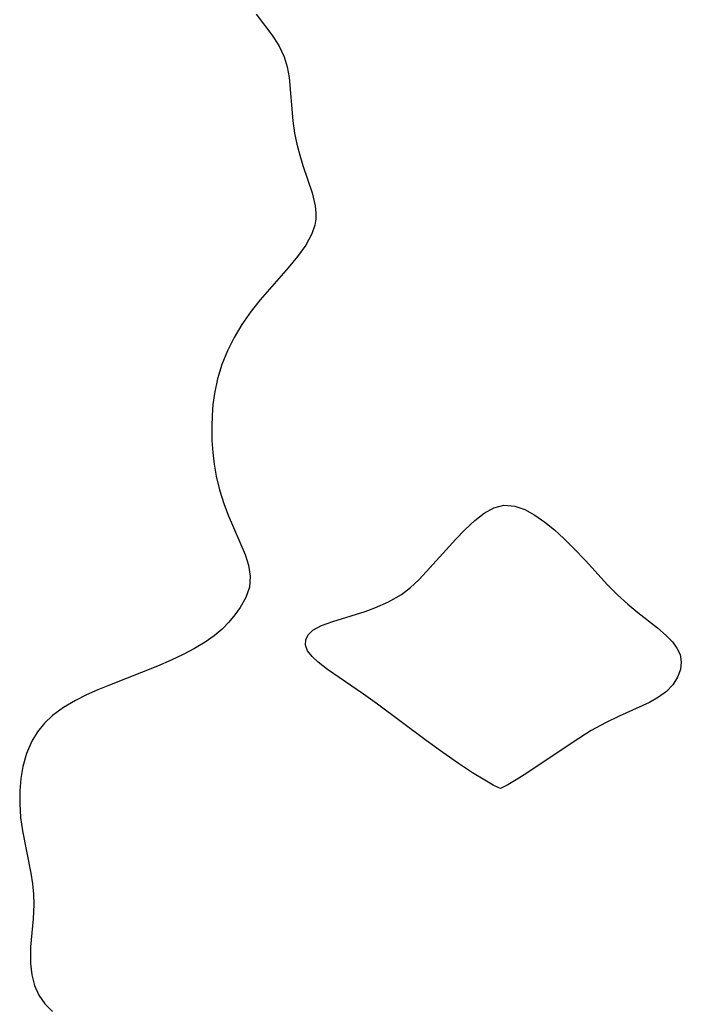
# Model space of a CAD drawing. Header units: metres. Extents: x 1073367 to 1082519, y 1569854 to 1574957.
# Tile 859 of 1056: x 1079392 to 1079470, y 1572892 to 1573007. Entities that reach past the tile are written whole.
import ezdxf

# ---------------------------------------------------------------- set-up
doc = ezdxf.new("R2010")
doc.units = ezdxf.units.M
doc.layers.add('CGG_CurvaNivelLidar_v1', color=253, linetype='Continuous', lineweight=30)

msp = doc.modelspace()

# ---------------------------------------------------------------- linework, layer by layer
at = {"layer": 'CGG_CurvaNivelLidar_v1'}
for p, q in [((1079419.9333, 1573007.6459, 73.5), (1079421.7611, 1573005.2153, 73.5)), ((1079421.7611, 1573005.2153, 73.5), (1079422.5817, 1573003.9643, 73.5)), ((1079422.5817, 1573003.9643, 73.5), (1079423.224, 1573002.6482, 73.5)), ((1079423.224, 1573002.6482, 73.5), (1079423.5753, 1573001.4727, 73.5)), ((1079423.5753, 1573001.4727, 73.5), (1079423.7897, 1573000.2398, 73.5)), ((1079423.7897, 1573000.2398, 73.5), (1079424.2294, 1572995.1613, 73.5)), ((1079424.2294, 1572995.1613, 73.5), (1079424.4389, 1572993.7129, 73.5)), ((1079424.4389, 1572993.7129, 73.5), (1079424.7036, 1572992.4309, 73.5)), ((1079424.7036, 1572992.4309, 73.5), (1079425.0328, 1572991.1692, 73.5)), ((1079425.0328, 1572991.1692, 73.5), (1079425.4122, 1572989.9367, 73.5)), ((1079425.4122, 1572989.9367, 73.5), (1079426.4903, 1572986.7456, 73.5)), ((1079426.4903, 1572986.7456, 73.5), (1079426.8469, 1572985.2197, 73.5)), ((1079426.8469, 1572985.2197, 73.5), (1079426.9273, 1572984.3865, 73.5)), ((1079426.9273, 1572984.3865, 73.5), (1079426.9066, 1572983.6937, 73.5)), ((1079426.9066, 1572983.6937, 73.5), (1079426.7886, 1572982.9747, 73.5)), ((1079426.4556, 1572981.9674, 73.5), (1079425.7359, 1572980.6214, 73.5)), ((1079426.7886, 1572982.9747, 73.5), (1079426.4556, 1572981.9674, 73.5)), ((1079425.7359, 1572980.6214, 73.5), (1079424.7936, 1572979.3035, 73.5)), ((1079424.7936, 1572979.3035, 73.5), (1079423.7045, 1572977.9933, 73.5)), ((1079423.7045, 1572977.9933, 73.5), (1079420.4182, 1572974.2587, 73.5)), ((1079420.4182, 1572974.2587, 73.5), (1079419.3664, 1572972.9296, 73.5)), ((1079419.3664, 1572972.9296, 73.5), (1079418.2838, 1572971.3609, 73.5)), ((1079418.2838, 1572971.3609, 73.5), (1079417.3912, 1572969.8536, 73.5)), ((1079417.3912, 1572969.8536, 73.5), (1079416.6068, 1572968.2909, 73.5)), ((1079416.6068, 1572968.2909, 73.5), (1079415.9486, 1572966.6767, 73.5)), ((1079415.9486, 1572966.6767, 73.5), (1079415.4365, 1572965.0119, 73.5)), ((1079415.4365, 1572965.0119, 73.5), (1079415.0755, 1572963.3084, 73.5)), ((1079415.0755, 1572963.3084, 73.5), (1079414.9064, 1572962.0318, 73.5)), ((1079414.9064, 1572962.0318, 73.5), (1079414.8081, 1572960.7446, 73.5)), ((1079414.8081, 1572960.7446, 73.5), (1079414.7678, 1572959.4512, 73.5)), ((1079414.7678, 1572959.4512, 73.5), (1079414.7905, 1572957.8229, 73.5)), ((1079414.7905, 1572957.8229, 73.5), (1079414.8858, 1572956.4215, 73.5)), ((1079414.8858, 1572956.4215, 73.5), (1079415.0531, 1572955.0288, 73.5)), ((1079415.0531, 1572955.0288, 73.5), (1079415.293, 1572953.6513, 73.5)), ((1079415.293, 1572953.6513, 73.5), (1079415.6775, 1572952.0321, 73.5)), ((1079415.6775, 1572952.0321, 73.5), (1079416.1628, 1572950.4569, 73.5)), ((1079416.1628, 1572950.4569, 73.5), (1079416.6728, 1572949.0964, 73.5)), ((1079446.5886, 1572949.3042, 73.5), (1079447.7207, 1572949.9287, 73.5)), ((1079447.7207, 1572949.9287, 73.5), (1079448.879, 1572950.2333, 73.5)), ((1079448.879, 1572950.2333, 73.5), (1079450.1511, 1572950.1313, 73.5)), ((1079450.1511, 1572950.1313, 73.5), (1079451.3175, 1572949.7222, 73.5)), ((1079451.3175, 1572949.7222, 73.5), (1079452.4948, 1572949.0812, 73.5)), ((1079416.6728, 1572949.0964, 73.5), (1079418.6626, 1572944.4642, 73.5)), ((1079445.4736, 1572948.4453, 73.5), (1079446.5886, 1572949.3042, 73.5)), ((1079452.4948, 1572949.0812, 73.5), (1079453.6731, 1572948.2593, 73.5)), ((1079443.2676, 1572946.2899, 73.5), (1079444.3676, 1572947.421, 73.5)), ((1079444.3676, 1572947.421, 73.5), (1079445.4736, 1572948.4453, 73.5)), ((1079453.6731, 1572948.2593, 73.5), (1079454.7824, 1572947.3502, 73.5)), ((1079439.8637, 1572942.4832, 73.5), (1079443.2676, 1572946.2899, 73.5)), ((1079454.7824, 1572947.3502, 73.5), (1079455.8827, 1572946.3458, 73.5)), ((1079455.8827, 1572946.3458, 73.5), (1079456.9725, 1572945.2721, 73.5)), ((1079456.9725, 1572945.2721, 73.5), (1079458.4024, 1572943.7714, 73.5)), ((1079418.6626, 1572944.4642, 73.5), (1079419.0637, 1572943.2306, 73.5)), ((1079419.0637, 1572943.2306, 73.5), (1079419.2642, 1572941.9307, 73.5)), ((1079458.4024, 1572943.7714, 73.5), (1079461.0023, 1572940.9523, 73.5)), ((1079419.2642, 1572941.9307, 73.5), (1079419.1743, 1572940.6783, 73.5)), ((1079438.9386, 1572941.5119, 73.5), (1079439.8637, 1572942.4832, 73.5)), ((1079419.1743, 1572940.6783, 73.5), (1079418.7511, 1572939.4685, 73.5)), ((1079436.9368, 1572939.813, 73.5), (1079437.9693, 1572940.611, 73.5)), ((1079437.9693, 1572940.611, 73.5), (1079438.9386, 1572941.5119, 73.5)), ((1079461.0023, 1572940.9523, 73.5), (1079462.1622, 1572939.7711, 73.5)), ((1079418.7511, 1572939.4685, 73.5), (1079418.0733, 1572938.2981, 73.5)), ((1079435.4249, 1572938.934, 73.5), (1079436.9368, 1572939.813, 73.5)), ((1079462.1622, 1572939.7711, 73.5), (1079463.3528, 1572938.6679, 73.5)), ((1079418.0733, 1572938.2981, 73.5), (1079417.4585, 1572937.4354, 73.5)), ((1079432.6993, 1572937.8228, 73.5), (1079433.8212, 1572938.2329, 73.5)), ((1079433.8212, 1572938.2329, 73.5), (1079435.4249, 1572938.934, 73.5)), ((1079463.3528, 1572938.6679, 73.5), (1079464.5264, 1572937.7024, 73.5)), ((1079417.4585, 1572937.4354, 73.5), (1079416.7561, 1572936.587, 73.5)), ((1079428.8949, 1572936.6445, 73.5), (1079432.6993, 1572937.8228, 73.5)), ((1079464.5264, 1572937.7024, 73.5), (1079466.8247, 1572935.8999, 73.5)), ((1079416.7561, 1572936.587, 73.5), (1079415.9612, 1572935.7722, 73.5)), ((1079426.5669, 1572935.6299, 73.5), (1079427.5966, 1572936.1873, 73.5)), ((1079427.5966, 1572936.1873, 73.5), (1079428.8949, 1572936.6445, 73.5)), ((1079466.8247, 1572935.8999, 73.5), (1079467.8485, 1572935.0075, 73.5)), ((1079415.031, 1572934.9775, 73.5), (1079414.0075, 1572934.2419, 73.5)), ((1079415.9612, 1572935.7722, 73.5), (1079415.031, 1572934.9775, 73.5)), ((1079425.7464, 1572934.5165, 73.5), (1079426.0422, 1572935.1087, 73.5)), ((1079426.0422, 1572935.1087, 73.5), (1079426.5669, 1572935.6299, 73.5)), ((1079467.8485, 1572935.0075, 73.5), (1079468.5591, 1572934.2741, 73.5)), ((1079414.0075, 1572934.2419, 73.5), (1079412.7534, 1572933.4793, 73.5)), ((1079425.7078, 1572933.8914, 73.5), (1079425.7464, 1572934.5165, 73.5)), ((1079425.9655, 1572933.2347, 73.5), (1079425.7078, 1572933.8914, 73.5)), ((1079468.5591, 1572934.2741, 73.5), (1079469.098, 1572933.5429, 73.5)), ((1079411.4207, 1572932.778, 73.5), (1079410.0303, 1572932.1231, 73.5)), ((1079412.7534, 1572933.4793, 73.5), (1079411.4207, 1572932.778, 73.5)), ((1079426.4805, 1572932.5751, 73.5), (1079425.9655, 1572933.2347, 73.5)), ((1079427.1953, 1572931.9041, 73.5), (1079426.4805, 1572932.5751, 73.5)), ((1079469.098, 1572933.5429, 73.5), (1079469.4565, 1572932.7788, 73.5)), ((1079469.4565, 1572932.7788, 73.5), (1079469.6036, 1572931.9113, 73.5)), ((1079408.4102, 1572931.4243, 73.5), (1079402.8063, 1572929.2147, 73.5)), ((1079410.0303, 1572932.1231, 73.5), (1079408.4102, 1572931.4243, 73.5)), ((1079428.2778, 1572931.0545, 73.5), (1079427.1953, 1572931.9041, 73.5)), ((1079469.6036, 1572931.9113, 73.5), (1079469.5086, 1572931.0315, 73.5)), ((1079432.5045, 1572928.1549, 73.5), (1079428.2778, 1572931.0545, 73.5)), ((1079469.5086, 1572931.0315, 73.5), (1079469.1685, 1572930.1238, 73.5)), ((1079402.8063, 1572929.2147, 73.5), (1079401.4492, 1572928.6537, 73.5)), ((1079468.6121, 1572929.2622, 73.5), (1079467.8638, 1572928.4743, 73.5)), ((1079469.1685, 1572930.1238, 73.5), (1079468.6121, 1572929.2622, 73.5)), ((1079400.1266, 1572928.0639, 73.5), (1079398.8539, 1572927.4306, 73.5)), ((1079401.4492, 1572928.6537, 73.5), (1079400.1266, 1572928.0639, 73.5)), ((1079434.1043, 1572926.9972, 73.5), (1079432.5045, 1572928.1549, 73.5)), ((1079467.8638, 1572928.4743, 73.5), (1079466.9484, 1572927.7858, 73.5)), ((1079398.8539, 1572927.4306, 73.5), (1079397.4377, 1572926.6015, 73.5)), ((1079439.8153, 1572922.7209, 73.5), (1079434.1043, 1572926.9972, 73.5)), ((1079465.8991, 1572927.1839, 73.5), (1079462.3665, 1572925.5968, 73.5)), ((1079466.9484, 1572927.7858, 73.5), (1079465.8991, 1572927.1839, 73.5)), ((1079396.1538, 1572925.6534, 73.5), (1079395.2147, 1572924.7508, 73.5)), ((1079397.4377, 1572926.6015, 73.5), (1079396.1538, 1572925.6534, 73.5)), ((1079462.3665, 1572925.5968, 73.5), (1079460.7487, 1572924.8124, 73.5)), ((1079395.2147, 1572924.7508, 73.5), (1079394.4047, 1572923.7491, 73.5)), ((1079460.7487, 1572924.8124, 73.5), (1079459.0835, 1572923.8989, 73.5)), ((1079394.4047, 1572923.7491, 73.5), (1079393.7357, 1572922.6562, 73.5)), ((1079459.0835, 1572923.8989, 73.5), (1079456.9624, 1572922.5607, 73.5)), ((1079393.7357, 1572922.6562, 73.5), (1079393.124, 1572921.2165, 73.5)), ((1079441.7379, 1572921.3317, 73.5), (1079439.8153, 1572922.7209, 73.5)), ((1079456.9624, 1572922.5607, 73.5), (1079451.5502, 1572918.9171, 73.5)), ((1079393.124, 1572921.2165, 73.5), (1079392.7042, 1572919.6828, 73.5)), ((1079443.5689, 1572920.0609, 73.5), (1079441.7379, 1572921.3317, 73.5)), ((1079445.2317, 1572918.9633, 73.5), (1079443.5689, 1572920.0609, 73.5)), ((1079392.7042, 1572919.6828, 73.5), (1079392.4733, 1572918.3075, 73.5)), ((1079446.647, 1572918.09, 73.5), (1079445.2317, 1572918.9633, 73.5)), ((1079451.5502, 1572918.9171, 73.5), (1079450.3284, 1572918.1433, 73.5)), ((1079392.4733, 1572918.3075, 73.5), (1079392.3504, 1572916.8994, 73.5)), ((1079447.6498, 1572917.5242, 73.5), (1079446.647, 1572918.09, 73.5)), ((1079448.2957, 1572917.2001, 73.5), (1079447.6498, 1572917.5242, 73.5)), ((1079449.3451, 1572917.5656, 73.5), (1079448.5, 1572917.1414, 73.5)), ((1079450.3284, 1572918.1433, 73.5), (1079449.3451, 1572917.5656, 73.5)), ((1079392.3504, 1572916.8994, 73.5), (1079392.333, 1572915.332, 73.5)), ((1079448.5, 1572917.1414, 73.5), (1079448.2957, 1572917.2001, 73.5)), ((1079392.333, 1572915.332, 73.5), (1079392.4388, 1572913.7573, 73.5)), ((1079392.4388, 1572913.7573, 73.5), (1079392.6616, 1572912.1989, 73.5)), ((1079392.6616, 1572912.1989, 73.5), (1079393.6228, 1572907.2434, 73.5)), ((1079393.6228, 1572907.2434, 73.5), (1079393.81, 1572906.0062, 73.5)), ((1079393.81, 1572906.0062, 73.5), (1079393.9389, 1572904.7781, 73.5)), ((1079393.9389, 1572904.7781, 73.5), (1079393.9892, 1572903.5622, 73.5)), ((1079393.9892, 1572903.5622, 73.5), (1079393.9146, 1572901.8889, 73.5)), ((1079393.9146, 1572901.8889, 73.5), (1079393.6108, 1572898.612, 73.5)), ((1079393.6108, 1572898.612, 73.5), (1079393.5849, 1572898.033, 73.5)), ((1079393.5849, 1572898.033, 73.5), (1079393.5961, 1572896.6685, 73.5)), ((1079393.5961, 1572896.6685, 73.5), (1079393.7418, 1572895.3477, 73.5)), ((1079393.7418, 1572895.3477, 73.5), (1079394.0694, 1572894.0941, 73.5)), ((1079394.0694, 1572894.0941, 73.5), (1079394.5835, 1572892.9919, 73.5)), ((1079394.5835, 1572892.9919, 73.5), (1079395.2821, 1572891.9806, 73.5)), ((1079395.2821, 1572891.9806, 73.5), (1079396.1452, 1572891.0714, 73.5))]:
    msp.add_line(p, q, dxfattribs=at)

doc.saveas('drawing.dxf')
